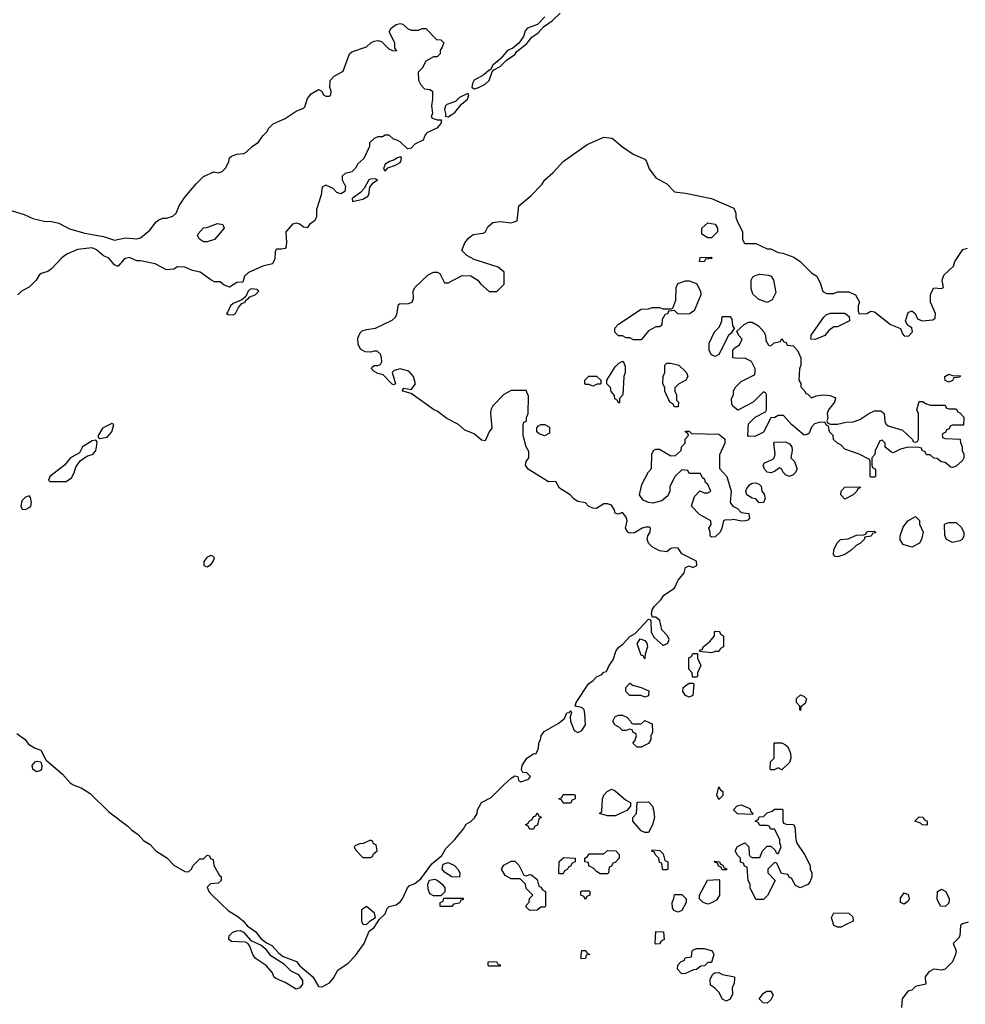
# Model space of a CAD drawing. Header units: inches. Extents: x 2380249 to 2585472, y 382747 to 546448.
# Tile 371 of 626: x 2493759 to 2498859, y 449861 to 455175. Entities that reach past the tile are written whole.
import ezdxf

# ---------------------------------------------------------------- set-up
doc = ezdxf.new("R2010")
doc.units = ezdxf.units.IN
doc.header["$MEASUREMENT"] = 0
doc.layers.add('C4494', color=7, linetype='Continuous')
doc.layers.add('C4495', color=7, linetype='Continuous')

msp = doc.modelspace()

# ---------------------------------------------------------------- linework, layer by layer
at = {"layer": 'C4494', "color": 4, "elevation": 48}
for points in [[(2495277.3, 450000), (2495284.9, 449990), (2495284, 449970), (2495270, 449949.2), (2495250, 449942.7), (2495190, 449979), (2495140.8, 450000)], [(2495345, 450000), (2495370, 449958), (2495390, 449956), (2495430, 449977), (2495448.8, 450000)], [(2497613.6, 450000), (2497612.7, 449972.7), (2497602, 449950), (2497603.6, 449916.4), (2497590, 449888), (2497570, 449878), (2497550, 449888), (2497530, 449926), (2497506, 449950), (2497484, 449964), (2497483.1, 449996.9), (2497484.7, 450000)], [(2498643, 450000), (2498646, 449970), (2498590, 449958), (2498570, 449938), (2498548.9, 449931.1), (2498519, 449890), (2498515.5, 449844.5)]]:
    msp.add_lwpolyline(points, dxfattribs=at)
msp.add_lwpolyline([(2497790, 449868), (2497768.4, 449868.4), (2497748.4, 449888.4), (2497748.4, 449891.6), (2497770, 449922), (2497788.9, 449931.1), (2497810, 449931.3), (2497822, 449910), (2497810, 449886)], close=True, dxfattribs=at)
at = {"layer": 'C4495', "color": 4, "elevation": 48}
for points in [[(2496591, 455190), (2496550.9, 455149.1), (2496498, 455130), (2496485.8, 455114.2), (2496475.9, 455084.1), (2496451.1, 455048.9), (2496418, 455022), (2496390, 455009), (2496354.4, 454965.6), (2496311.3, 454930), (2496296.9, 454903.1), (2496290, 454902), (2496262.5, 454877.5), (2496210, 454848.7), (2496200.7, 454830), (2496198, 454810), (2496210, 454801), (2496230, 454807.7), (2496270, 454826.8), (2496290, 454846), (2496307.3, 454892.7), (2496316.5, 454903.5), (2496350, 454922.8), (2496384.1, 454955.9), (2496430, 454986.8), (2496438, 455002), (2496493.8, 455046.2), (2496520.1, 455079.9), (2496555.3, 455104.7), (2496583.7, 455136.3), (2496631.2, 455168.8), (2496673.2, 455210)], [(2493676.6, 454156.6), (2493783.3, 454123.3), (2493830, 454102.9), (2493890, 454087), (2493930, 454085.6), (2493970, 454077.6), (2494026.9, 454046.9), (2494110, 454022.9), (2494210, 454005.6), (2494270, 453985.1), (2494330, 453997.6), (2494390, 453992), (2494410, 453998), (2494461.1, 454038.9), (2494495.3, 454084.7), (2494510, 454095.3), (2494530, 454104), (2494550, 454104), (2494585.4, 454114.6), (2494602, 454130), (2494618, 454170), (2494650, 454218), (2494711.3, 454290), (2494750, 454328), (2494805.4, 454354.6), (2494830, 454348.7), (2494850, 454355.3), (2494870, 454375.3), (2494886.8, 454410), (2494890.9, 454429.1), (2494900.7, 454439.3), (2494930, 454449), (2494967.1, 454452.9), (2494979.8, 454460.2), (2495012, 454490), (2495046.4, 454513.6), (2495070, 454548), (2495092, 454570), (2495102, 454590), (2495126.4, 454613.6), (2495190, 454642), (2495250, 454682), (2495290, 454698), (2495296, 454704), (2495311.3, 454750), (2495330, 454775.3), (2495370, 454798), (2495388.4, 454788.4), (2495398, 454770), (2495410, 454762), (2495430, 454762), (2495436, 454770), (2495438, 454790), (2495432, 454810), (2495432.7, 454847.3), (2495454, 454870), (2495503.6, 454896.4), (2495538, 454990), (2495550, 455002), (2495630, 455028.7), (2495652, 455050), (2495670, 455059), (2495690, 455062), (2495710, 455058), (2495750, 455018), (2495770, 455008), (2495792.7, 455007.3), (2495782, 455022), (2495782, 455050), (2495752, 455110), (2495762, 455130), (2495790, 455148.7), (2495810, 455155.3), (2495826, 455150), (2495850, 455128), (2495870, 455118), (2495910, 455118), (2495930, 455128), (2495950, 455128), (2496007.3, 455067.3), (2496030, 455066), (2496046, 455050), (2496036.4, 455023.6), (2496026, 455010), (2496026, 454990), (2496010, 454974), (2495990, 454974), (2495948.7, 454951.3), (2495930, 454914), (2495908, 454892), (2495908.9, 454848.9), (2495923.1, 454823.1), (2495942, 454802), (2495970, 454798), (2495986, 454790), (2495986, 454746), (2495979, 454710), (2495985.2, 454670), (2495978, 454650), (2495983.1, 454643.1), (2496010, 454634), (2496034.6, 454634.6), (2496030, 454614), (2496008.7, 454590), (2495955.3, 454564.7), (2495950, 454554), (2495946, 454554), (2495934.5, 454525.5), (2495890, 454502.8), (2495870, 454482), (2495850, 454477.3), (2495810, 454515.5), (2495790, 454526.8), (2495774, 454530), (2495751.6, 454551.6), (2495730, 454552), (2495716.4, 454543.6), (2495690, 454542), (2495670, 454534), (2495646, 454510), (2495646, 454490), (2495614.6, 454425.4), (2495583.1, 454396.9), (2495570, 454374), (2495550, 454354), (2495514.6, 454345.4), (2495498, 454330), (2495498, 454310), (2495515.1, 454275.1), (2495512.1, 454247.9), (2495490, 454234.8), (2495470, 454242.8), (2495450, 454264.7), (2495410, 454282), (2495390, 454272), (2495385.2, 454230), (2495359.3, 454150), (2495359.3, 454110), (2495349, 454090), (2495322, 454070), (2495310, 454052), (2495290, 454056), (2495270, 454071), (2495250, 454076), (2495229.4, 454070.6), (2495194, 454030), (2495198, 453970), (2495194, 453946), (2495190, 453941), (2495170, 453936), (2495143.1, 453936.9), (2495136.4, 453923.6), (2495135.3, 453884.7), (2495122, 453858), (2495070, 453845.3), (2494992.7, 453810), (2494972, 453790), (2494962, 453758), (2494930, 453756), (2494890, 453731), (2494862, 453742), (2494839.6, 453759.6), (2494810, 453761), (2494790, 453770.8), (2494732.5, 453812.5), (2494690, 453822), (2494650, 453839.5), (2494610, 453840.5), (2494590, 453827.7), (2494550, 453825.5), (2494490, 453857.3), (2494410, 453873.4), (2494390, 453873.4), (2494350, 453890.7), (2494330, 453886.8), (2494320.1, 453879.9), (2494290, 453844.7), (2494284.7, 453844.7), (2494270, 453852), (2494238, 453890), (2494210, 453900.5), (2494172.9, 453932.9), (2494150, 453943), (2494070, 453935.5), (2494013.2, 453910), (2493985.2, 453890), (2493930, 453830.8), (2493910, 453816), (2493874.6, 453805.4), (2493863.1, 453796.9), (2493848, 453770), (2493810, 453732), (2493768, 453710), (2493748, 453690)], [(2495448.8, 450000), (2495453.8, 450006.2), (2495474.9, 450045.1), (2495530, 450082.7), (2495570, 450125.2), (2495617.3, 450190), (2495643.5, 450256.5), (2495670, 450275.3), (2495699.6, 450320.4), (2495730, 450349), (2495741.1, 450378.9), (2495750.6, 450389.4), (2495790, 450398), (2495810, 450413.2), (2495824, 450430), (2495850.8, 450490), (2495859.8, 450500.2), (2495890, 450513.2), (2495921.4, 450538.6), (2495981.1, 450618.9), (2496036.1, 450663.9), (2496057.3, 450702.7), (2496105.5, 450750), (2496152.4, 450807.6), (2496167, 450833), (2496192.2, 450847.8), (2496212.3, 450867.7), (2496225.5, 450890), (2496228, 450910), (2496249, 450951), (2496302.4, 450977.6), (2496370, 451046), (2496410, 451082), (2496430, 451094), (2496446, 451090), (2496448.4, 451068.4), (2496462, 451062), (2496503.6, 451076.4), (2496514, 451090), (2496494, 451110), (2496471.6, 451111.6), (2496466, 451126), (2496468.2, 451150), (2496494.8, 451190), (2496530, 451213.2), (2496544.7, 451215.3), (2496556.8, 451243.2), (2496559.1, 451270), (2496568, 451290), (2496570.6, 451310), (2496587.1, 451332.9), (2496663.7, 451376.3), (2496696.3, 451403.7), (2496710, 451433.2), (2496724.7, 451435.3), (2496730, 451446), (2496734.6, 451434.6), (2496728, 451412), (2496728.7, 451390), (2496750, 451338), (2496770, 451328), (2496790, 451338), (2496811, 451370), (2496807.3, 451430), (2496802.8, 451450), (2496790, 451462.8), (2496754, 451470), (2496760.7, 451490), (2496827.3, 451590), (2496852.1, 451607.9), (2496870, 451629.2), (2496898.8, 451641.2), (2496910, 451654), (2496923.6, 451656.4), (2496937.3, 451690), (2496959.9, 451720.1), (2496975.5, 451770), (2496990, 451789.3), (2497013.3, 451806.7), (2497050, 451846), (2497078.4, 451861.6), (2497150, 451939), (2497158, 451938), (2497162, 451930), (2497165.2, 451870), (2497180.2, 451840.2), (2497230, 451798), (2497254, 451810), (2497262, 451830), (2497252, 451850), (2497222.5, 451882.5), (2497212.2, 451932.2), (2497190, 451950.8), (2497171.3, 451951.3), (2497167.1, 451967.1), (2497170.6, 451990), (2497182, 452010), (2497216.7, 452043.3), (2497233.4, 452070), (2497290, 452107.3), (2497310, 452149.4), (2497342.8, 452190), (2497350, 452218), (2497370, 452228), (2497390, 452218), (2497411.1, 452228.9), (2497410, 452252), (2497330, 452292), (2497310, 452322), (2497290, 452324.7), (2497270, 452321), (2497250, 452302.8), (2497210, 452307.7), (2497170, 452330.8), (2497150.8, 452350), (2497142.8, 452370), (2497147.3, 452390), (2497159.1, 452410), (2497161, 452430), (2497155.5, 452435.5), (2497135.9, 452435.9), (2497115.3, 452430), (2497074, 452406), (2497050, 452404.4), (2497038.8, 452410), (2497026.8, 452430), (2497034.6, 452470), (2497030, 452491), (2497010, 452514.8), (2496986, 452506), (2496971.1, 452511.1), (2496967.3, 452530), (2496950, 452554.8), (2496930, 452562), (2496910, 452562), (2496870, 452536.3), (2496850, 452539.1), (2496826.8, 452550), (2496810, 452566.8), (2496770, 452574), (2496750, 452587.3), (2496727.3, 452610), (2496670, 452647.3), (2496650, 452682), (2496610, 452680.7), (2496501, 452750), (2496486, 452770), (2496490.7, 452790), (2496504.9, 452810), (2496504, 452844), (2496491.3, 452870), (2496474, 452930), (2496474, 452990), (2496478, 453002), (2496491.6, 453008.4), (2496492.7, 453027.3), (2496502, 453050), (2496503.6, 453143.6), (2496490, 453174), (2496410, 453174), (2496370, 453152), (2496310, 453091.3), (2496299, 453070), (2496297.2, 453050), (2496305.2, 452970), (2496290, 452951), (2496270, 452902), (2496250, 452906), (2496210, 452940.5), (2496158.9, 452958.9), (2496124.9, 452990), (2496063.4, 453023.4), (2496010, 453063.1), (2495990, 453070.4), (2495870, 453158), (2495824.7, 453170), (2495823.6, 453176.4), (2495830, 453186), (2495870, 453179), (2495894, 453210), (2495882.8, 453250), (2495858, 453278), (2495810, 453291.3), (2495778, 453282), (2495768, 453270), (2495786, 453210), (2495775.3, 453204.7), (2495767.1, 453207.1), (2495718.5, 453258.5), (2495690, 453265.5), (2495670, 453276), (2495656, 453290), (2495659.6, 453300.4), (2495670, 453308.7), (2495691, 453309), (2495705.4, 453314.6), (2495711.3, 453328.7), (2495710.9, 453350.9), (2495704.7, 453370), (2495686, 453386), (2495670, 453386.8), (2495650, 453380.5), (2495621.7, 453381.7), (2495597.7, 453397.7), (2495583.6, 453423.6), (2495583, 453457), (2495595.2, 453484.8), (2495605.1, 453494.9), (2495630, 453503.5), (2495678, 453510), (2495767.5, 453552.5), (2495786, 453570), (2495793.7, 453586.3), (2495802.5, 453637.5), (2495810, 453644), (2495850, 453640.9), (2495876, 453650), (2495882.8, 453670), (2495880.4, 453710), (2495890.4, 453730), (2495962, 453798), (2495990, 453812), (2496010, 453812.7), (2496024.5, 453804.5), (2496050, 453755.3), (2496070, 453755.3), (2496145.2, 453794.8), (2496192.3, 453792.3), (2496229.4, 453769.4), (2496244, 453750), (2496290, 453708.7), (2496332.7, 453707.3), (2496371.6, 453748.4), (2496372, 453812), (2496339.6, 453839.6), (2496210, 453881), (2496170, 453902.8), (2496144, 453930), (2496160.5, 453970), (2496181.8, 453998.2), (2496203.7, 454016.3), (2496258, 454022), (2496270, 454028.7), (2496283.1, 454056.9), (2496310, 454080.9), (2496350, 454086.6), (2496410, 454079.3), (2496442, 454090), (2496451.3, 454170), (2496516.3, 454223.7), (2496574.4, 454285.6), (2496591.3, 454310), (2496636, 454350), (2496690, 454409), (2496819.1, 454500.9), (2496910, 454540.9), (2496954.8, 454534.8), (2497009.4, 454489.4), (2497068, 454450), (2497130, 454422), (2497139, 454410), (2497154, 454370), (2497190, 454322), (2497250, 454288.7), (2497290, 454246), (2497350, 454239), (2497489.3, 454209.3), (2497610, 454158), (2497622, 454130), (2497622, 454110), (2497628.9, 454088.9), (2497658, 454030), (2497658, 453990), (2497667.3, 453967.3), (2497730, 453968), (2497790, 453938), (2497810, 453938), (2497850, 453918), (2497874.6, 453914.6), (2497933.6, 453893.6), (2497968, 453870), (2498030, 453808), (2498058, 453790), (2498078, 453750), (2498090, 453708), (2498110, 453698), (2498150, 453698), (2498170, 453706), (2498230, 453706), (2498266, 453690), (2498288, 453650), (2498282, 453630), (2498282, 453602), (2498287.3, 453587.3), (2498328.7, 453588.7), (2498350, 453602), (2498370, 453598), (2498456, 453530), (2498509.2, 453509.2), (2498520.2, 453480.2), (2498529.2, 453469.2), (2498553.4, 453466.6), (2498573.4, 453490), (2498570, 453512), (2498546.8, 453526.8), (2498537.3, 453550), (2498550, 453595.3), (2498570, 453604), (2498588.7, 453590), (2498600.9, 453560.9), (2498626, 453550), (2498684.7, 453555.3), (2498696, 453564), (2498698.8, 453590), (2498670.8, 453650.8), (2498670.7, 453690), (2498675.9, 453704.1), (2498690, 453728.7), (2498730, 453724), (2498742, 453730), (2498734, 453770), (2498743.4, 453796.6), (2498795.9, 453844.1), (2498802.8, 453870), (2498844.9, 453935.1), (2498870, 453942)], [(2493742.9, 451322.9), (2493789, 451290), (2493805.4, 451265.4), (2493842.7, 451242.7), (2493871.9, 451231.9), (2493900.2, 451180.2), (2493990, 451102.7), (2494030, 451057.2), (2494046.3, 451046.3), (2494090, 451029.3), (2494139.6, 450999.6), (2494240.1, 450900.1), (2494342.7, 450822.7), (2494362, 450802), (2494396.9, 450776.9), (2494425.8, 450745.8), (2494462.9, 450722.9), (2494493.2, 450690), (2494552, 450652), (2494590, 450612.7), (2494650, 450577.2), (2494670, 450575.3), (2494684.7, 450590), (2494691.6, 450608.4), (2494730, 450646), (2494750, 450646), (2494770, 450666), (2494782, 450662), (2494787.3, 450647.3), (2494802, 450642), (2494806, 450610), (2494836.4, 450556.4), (2494846, 450550), (2494846, 450530), (2494830, 450514), (2494788.4, 450511.6), (2494770, 450494), (2494779, 450470), (2494797.2, 450450), (2494885.1, 450365.1), (2494935.8, 450335.8), (2494966, 450310), (2494985.4, 450285.4), (2495032, 450252), (2495057.5, 450217.5), (2495090, 450193.2), (2495118.9, 450178.9), (2495157, 450137), (2495179.5, 450119.5), (2495251.5, 450091.5), (2495270, 450069.2), (2495339, 450010), (2495345, 450000)], [(2495140.8, 450000), (2495140.2, 450000.2), (2495129.1, 450009.1), (2495122, 450030), (2495088.7, 450070), (2495029.4, 450109.4), (2495016, 450130), (2494998.6, 450178.6), (2494990, 450188.7), (2494977.2, 450197.2), (2494900.4, 450200.4), (2494886, 450210), (2494888, 450230), (2494909, 450250), (2494930, 450258), (2494950, 450259.1), (2494966, 450250), (2495004.7, 450204.7), (2495060.5, 450180.5), (2495082, 450162), (2495107.9, 450127.9), (2495181.6, 450081.6), (2495221.2, 450041.2), (2495261.3, 450021.3), (2495277.3, 450000)], [(2498875.1, 450304.9), (2498844.5, 450295.5), (2498833.2, 450286.8), (2498829.2, 450230), (2498822.7, 450217.3), (2498794, 450190), (2498809, 450149), (2498806, 450130), (2498789.4, 450090), (2498750, 450050.8), (2498730, 450044.7), (2498689.4, 450050.6), (2498663.2, 450036.8), (2498642, 450010), (2498643, 450000)], [(2497484.7, 450000), (2497496.4, 450023.6), (2497508.4, 450031.6), (2497530, 450032), (2497550, 450022), (2497614, 450010), (2497613.6, 450000)]]:
    msp.add_lwpolyline(points, dxfattribs=at)
for points in [[(2496176, 454776), (2496130, 454754.5), (2496110, 454732.7), (2496062.5, 454717.5), (2496056, 454710), (2496050.7, 454690), (2496058, 454662), (2496054, 454654), (2496070, 454651.3), (2496090, 454662.8), (2496106.3, 454673.7), (2496141.5, 454718.5), (2496174.2, 454745.8), (2496182, 454770)], [(2495814, 454434), (2495794, 454430), (2495781, 454419), (2495754, 454410), (2495730, 454395.3), (2495721, 454370), (2495730, 454358), (2495744, 454376), (2495786, 454390), (2495810, 454404.7), (2495815.3, 454410), (2495818, 454430)], [(2495676, 454316), (2495650, 454315.1), (2495641, 454310), (2495616.3, 454263.7), (2495597.1, 454242.9), (2495551.3, 454210), (2495554, 454194), (2495610, 454206), (2495637.2, 454222.8), (2495642, 454230), (2495648, 454272), (2495664.7, 454295.3), (2495688, 454310)], [(2494750, 453975.3), (2494728.7, 453990), (2494718, 454010), (2494720.4, 454019.6), (2494750, 454052), (2494767.3, 454052.7), (2494824.7, 454075.3), (2494854, 454070), (2494862, 454050), (2494810, 453988.7), (2494770, 453975.3)], [(2497470, 453998), (2497438, 454018), (2497438, 454050), (2497470, 454078), (2497510, 454072), (2497522, 454050), (2497522, 454030), (2497490, 453998)], [(2497450, 453868.7), (2497426, 453870), (2497428.9, 453891.1), (2497490, 453894), (2497494, 453890), (2497490, 453886), (2497458, 453882)], [(2497330, 453586), (2497308.4, 453588.4), (2497290, 453606), (2497258, 453602), (2497254, 453590), (2497238, 453582), (2497223.6, 453556.4), (2497222, 453530), (2497216.9, 453523.1), (2497210, 453518), (2497190, 453518), (2497150, 453495.3), (2497110, 453448), (2497070, 453448), (2497050, 453458), (2497030, 453458), (2497010, 453468), (2496988.4, 453468.4), (2496968.4, 453488.4), (2496968, 453510), (2496989.1, 453530.9), (2497110, 453612), (2497150, 453614), (2497170, 453622), (2497210, 453622), (2497230, 453614), (2497270, 453614), (2497282, 453618), (2497298, 453662), (2497299, 453730), (2497309.2, 453750.8), (2497350, 453766), (2497370, 453766), (2497410, 453751.3), (2497431.3, 453710), (2497432, 453690), (2497396, 453604), (2497371.6, 453588.4)], [(2497790, 453648.7), (2497744.7, 453664.7), (2497713.6, 453693.6), (2497704.7, 453724.7), (2497704, 453770), (2497713.6, 453786.4), (2497725.6, 453794.4), (2497750, 453801), (2497796.9, 453796.9), (2497811.1, 453791.1), (2497824.7, 453770), (2497836.9, 453703.1), (2497816.9, 453663.1)], [(2495010, 453722.7), (2495000.5, 453719.5), (2494991, 453710), (2494978.8, 453681.2), (2494956.9, 453663.1), (2494910, 453644), (2494896, 453630), (2494882, 453598), (2494874, 453590), (2494883.6, 453583.6), (2494910, 453582.8), (2494922, 453590), (2494938, 453622), (2494957.2, 453642.8), (2494974, 453650), (2494978, 453662), (2494990, 453666), (2495000.7, 453679.3), (2495028.7, 453690), (2495048.7, 453710), (2495038, 453718)], [(2497510, 453358), (2497490, 453366), (2497478, 453390), (2497478, 453430), (2497506, 453490), (2497530, 453514), (2497538, 453530), (2497546, 453550), (2497547.3, 453572.7), (2497590, 453574), (2497599.6, 453559.6), (2497603.6, 453523.6), (2497614, 453506), (2497610, 453506), (2497596.9, 453483.1), (2497582, 453470), (2497530, 453368)], [(2498050, 453448.7), (2498026, 453450), (2498028.4, 453471.6), (2498095.3, 453570), (2498110, 453584.7), (2498131.1, 453591.1), (2498210, 453591.3), (2498232.7, 453572.7), (2498234, 453550), (2498170, 453518), (2498150, 453518), (2498122.8, 453497.2), (2498102, 453470)], [(2497810, 453414), (2497828.4, 453431.6), (2497862, 453438), (2497870, 453454), (2497878, 453438), (2497892.7, 453432.7), (2497898, 453418), (2497930, 453414), (2497954, 453390), (2497971.3, 453350), (2497971.3, 453310), (2497964.7, 453290), (2497962, 453230), (2497971.6, 453211.6), (2497972.7, 453192.7), (2497994, 453170), (2497998, 453158), (2498010, 453154), (2498030, 453134), (2498055.3, 453144.7), (2498090, 453151), (2498130, 453146), (2498155.5, 453135.5), (2498158.8, 453130), (2498154, 453110), (2498122, 453070), (2498114, 453050), (2498116.9, 453023.1), (2498112.7, 453012.7), (2498118, 452998), (2498132, 452992), (2498170, 452991.3), (2498216.4, 453003.6), (2498254.6, 453005.4), (2498290, 453018), (2498338, 453050), (2498370, 453064.7), (2498403.6, 453063.6), (2498422, 453050), (2498424.7, 453004.7), (2498431.6, 452991.6), (2498443.6, 452983.6), (2498519.8, 452959.8), (2498574, 452910), (2498578, 452898), (2498590, 452894), (2498602, 452898), (2498606, 452910), (2498606, 453050), (2498598, 453070), (2498610, 453114), (2498630, 453114), (2498643.6, 453103.6), (2498670, 453094), (2498750, 453094), (2498758, 453078), (2498770, 453074), (2498810, 453074), (2498818, 453058), (2498830, 453054), (2498852, 453030), (2498850, 452986), (2498790, 452986), (2498778, 452982), (2498772.7, 452967.3), (2498758, 452962), (2498752.7, 452947.3), (2498738, 452942), (2498734, 452930), (2498738, 452918), (2498750, 452914), (2498831.6, 452911.6), (2498832.7, 452892.7), (2498842, 452870), (2498842, 452850), (2498852, 452830), (2498852, 452810), (2498843.6, 452796.4), (2498810, 452766), (2498790, 452758), (2498780.4, 452760.4), (2498750, 452786), (2498728.7, 452788.7), (2498707.3, 452807.3), (2498688.4, 452808.4), (2498670, 452826), (2498650, 452826), (2498642, 452842), (2498626, 452850), (2498622, 452862), (2498610, 452866), (2498550, 452868), (2498510, 452858), (2498470, 452838), (2498460.4, 452840.4), (2498427.3, 452867.3), (2498426, 452890), (2498410, 452906), (2498398, 452902), (2498372.7, 452847.3), (2498371.6, 452828.4), (2498354, 452810), (2498354, 452770), (2498358, 452758), (2498374, 452750), (2498374, 452710), (2498370, 452706), (2498350, 452706), (2498346, 452710), (2498346, 452790), (2498342, 452802), (2498286, 452830), (2498210, 452858), (2498190, 452878), (2498168.9, 452888.9), (2498148, 452910), (2498146, 452930), (2498126, 452950), (2498122, 452982), (2498110, 452986), (2498102, 453002), (2498070, 453001.2), (2498045.8, 452994.2), (2498030, 452975.3), (2498016.1, 452943.9), (2498010, 452937.2), (2497990, 452932.7), (2497921.2, 452990), (2497878, 453038), (2497850, 453038), (2497831.6, 453028.4), (2497810, 453026), (2497771.3, 452948.7), (2497727.3, 452927.3), (2497690, 452926), (2497686, 452930), (2497690, 452994), (2497726, 453030), (2497782, 453058), (2497786, 453070), (2497786, 453150), (2497782, 453162), (2497770, 453166), (2497714, 453110), (2497631.6, 453068.4), (2497607.3, 453087.3), (2497600.4, 453100.4), (2497598, 453130), (2497608, 453150), (2497608, 453170), (2497618, 453190), (2497650, 453222), (2497722, 453258), (2497726, 453270), (2497726, 453290), (2497706, 453330), (2497670, 453348), (2497630, 453346), (2497606, 453350), (2497606, 453390), (2497616.4, 453403.6), (2497640.4, 453419.6), (2497655.3, 453450), (2497638, 453470), (2497626, 453494), (2497666, 453530), (2497690, 453542), (2497710, 453542), (2497743.6, 453523.6), (2497772, 453490), (2497782, 453470), (2497783.6, 453443.6), (2497798, 453418)], [(2496990, 453106), (2496982, 453122), (2496968.4, 453128.4), (2496967.3, 453147.3), (2496948.7, 453168.7), (2496946, 453190), (2496926, 453210), (2496926, 453230), (2496970, 453302), (2496990, 453322), (2497010, 453331.3), (2497019.6, 453319.6), (2497023.6, 453303.6), (2497024.7, 453270), (2497018, 453250), (2497012, 453150), (2496994, 453130), (2496994, 453110)], [(2497290, 453086), (2497282, 453102), (2497266, 453110), (2497238, 453170), (2497238, 453190), (2497228, 453210), (2497228.7, 453250), (2497238, 453270), (2497238, 453310), (2497250, 453322), (2497270, 453322), (2497314, 453310), (2497352.7, 453272.7), (2497359.6, 453259.6), (2497362, 453250), (2497352, 453230), (2497311.6, 453208.4), (2497292.7, 453187.3), (2497292, 453170), (2497302, 453150), (2497302, 453122), (2497312, 453110), (2497310, 453086)], [(2496850, 453198), (2496830, 453206), (2496810, 453206), (2496806, 453210), (2496806, 453230), (2496828.4, 453251.6), (2496870, 453251.3), (2496894, 453230), (2496894, 453210), (2496890, 453208), (2496872.7, 453207.3)], [(2498770, 453218), (2498750, 453228), (2498748, 453250), (2498770, 453262), (2498790, 453254), (2498832.7, 453252.7), (2498830, 453246), (2498798, 453242), (2498790, 453228)], [(2494255.3, 452995.3), (2494206, 452970), (2494182, 452930), (2494182, 452922), (2494190, 452914), (2494230, 452922), (2494255.3, 452950), (2494266, 452990)], [(2496590, 452928.7), (2496560.2, 452940.2), (2496548, 452950), (2496548.4, 452971.6), (2496556.4, 452983.6), (2496568.9, 452991.1), (2496591.1, 452991.1), (2496616, 452976), (2496616, 452944)], [(2497650, 452469.3), (2497610, 452477.2), (2497590, 452473.2), (2497564.7, 452475.3), (2497554, 452470), (2497546, 452430), (2497536, 452410), (2497510, 452384), (2497490, 452382), (2497482, 452390), (2497482, 452410), (2497475.3, 452430), (2497488, 452450), (2497486, 452470), (2497424.7, 452504.7), (2497382, 452550), (2497398, 452602), (2497427.3, 452632.7), (2497450, 452622), (2497470, 452622), (2497486, 452630), (2497470, 452666), (2497458, 452678), (2497453.6, 452693.6), (2497442, 452702), (2497430, 452726), (2497370, 452726), (2497362, 452742), (2497330, 452746), (2497292, 452710), (2497265.4, 452654.6), (2497264.7, 452630), (2497254, 452606), (2497222, 452578), (2497174, 452566), (2497150, 452569.3), (2497121.2, 452581.2), (2497101.2, 452610), (2497113.6, 452666.4), (2497150, 452734), (2497167.3, 452752.7), (2497168.7, 452830), (2497178, 452850), (2497190, 452858), (2497210, 452858), (2497270, 452822), (2497296.4, 452823.6), (2497326, 452850), (2497328, 452870), (2497348, 452890), (2497348.4, 452911.6), (2497366, 452930), (2497362, 452942), (2497348, 452950), (2497350, 452954), (2497370, 452954), (2497382, 452942), (2497530, 452938), (2497556.9, 452916.9), (2497562, 452910), (2497562, 452890), (2497532.7, 452827.3), (2497532.7, 452752.7), (2497572, 452710), (2497576.9, 452696.9), (2497596, 452630), (2497591, 452570), (2497604.7, 452550), (2497630, 452536), (2497650, 452516), (2497691, 452510), (2497694.8, 452485.2), (2497685.4, 452474.6), (2497674, 452470)], [(2494170, 452906), (2494150, 452902), (2494098, 452870), (2494082, 452838), (2494032, 452810), (2494001, 452770), (2493922, 452710), (2493914, 452690), (2493922, 452682), (2494010, 452682.8), (2494038, 452702), (2494053.2, 452730), (2494060.9, 452759.1), (2494085.2, 452794.8), (2494121.2, 452818.8), (2494155.3, 452830), (2494168.7, 452850), (2494172.9, 452867.1), (2494176.4, 452896.4)], [(2497910, 452708.7), (2497890, 452718), (2497874.6, 452734.6), (2497868.7, 452748.7), (2497856.4, 452756.4), (2497830, 452737.2), (2497810, 452729.3), (2497790, 452733.2), (2497776, 452750), (2497769.3, 452770), (2497776.5, 452783.5), (2497818.6, 452801.4), (2497828.7, 452810), (2497832.7, 452830), (2497826, 452890), (2497830, 452894), (2497890, 452896), (2497910, 452886), (2497922.8, 452870), (2497924.9, 452850), (2497918, 452810), (2497938, 452790), (2497951.3, 452750), (2497942, 452730), (2497930, 452718)], [(2497746.6, 452566.6), (2497729, 452589), (2497710, 452592.7), (2497681.2, 452610), (2497676, 452630), (2497678.6, 452641.4), (2497694.5, 452665.5), (2497710, 452673.4), (2497730, 452675.5), (2497747.9, 452667.9), (2497757.1, 452657.1), (2497761, 452630), (2497773.4, 452613.4), (2497778, 452598), (2497779.1, 452590), (2497770, 452569.4)], [(2498210, 452588), (2498188, 452610), (2498189.1, 452630.9), (2498210, 452652), (2498290, 452654), (2498294, 452650), (2498278, 452642), (2498274, 452630), (2498254, 452610)], [(2493810, 452606), (2493790, 452598), (2493770, 452578), (2493764.7, 452550), (2493772.7, 452532.7), (2493790, 452532), (2493810, 452542), (2493818, 452550), (2493822, 452570), (2493816.4, 452596.4)], [(2498570, 452328), (2498523.1, 452343.1), (2498508.4, 452368.4), (2498508, 452390), (2498524.7, 452435.3), (2498548.9, 452471.1), (2498590, 452494), (2498611.6, 452471.6), (2498612.7, 452452.7), (2498632, 452410), (2498622, 452370), (2498611.1, 452348.9)], [(2498790, 452354), (2498758, 452370), (2498748.4, 452391.6), (2498746, 452450), (2498750, 452454), (2498770, 452462), (2498810, 452462), (2498836.9, 452436.9), (2498852, 452410), (2498852, 452390), (2498842, 452370), (2498830, 452362)], [(2498170, 452275.3), (2498158, 452278), (2498148.4, 452288.4), (2498150, 452314), (2498168.4, 452351.6), (2498186, 452370), (2498227.3, 452372.7), (2498272.7, 452392.7), (2498310, 452394), (2498322, 452398), (2498326, 452410), (2498332.7, 452412.7), (2498370, 452414), (2498374, 452410), (2498374, 452406), (2498358, 452402), (2498351.6, 452388.4), (2498318, 452382), (2498314, 452370), (2498294, 452350), (2498270, 452338), (2498242, 452310), (2498210, 452288.7)], [(2494790, 452284), (2494767.3, 452272.7), (2494751, 452250), (2494752, 452230), (2494770, 452222.8), (2494790, 452234.8), (2494802.7, 452250), (2494808.7, 452270), (2494800.4, 452280.4)], [(2497490, 451758), (2497426, 451766), (2497430, 451774), (2497442, 451778), (2497446, 451790), (2497480.4, 451819.6), (2497506, 451850), (2497506, 451870), (2497510, 451874), (2497532.7, 451872.7), (2497538, 451858), (2497554, 451850), (2497554, 451790), (2497538, 451782), (2497530, 451766), (2497510, 451766)], [(2497130, 451726), (2497122, 451742), (2497110, 451746), (2497090, 451806), (2497106, 451834), (2497130, 451824.7), (2497141, 451810), (2497144.7, 451790), (2497132, 451750)], [(2497410, 451626), (2497387.3, 451627.3), (2497386, 451650), (2497368, 451670), (2497368.4, 451731.6), (2497382, 451738), (2497390, 451754), (2497414, 451754), (2497414, 451730), (2497432, 451690), (2497414, 451650), (2497414, 451630)], [(2497130, 451518), (2497110, 451528), (2497050, 451528), (2497028.4, 451548.4), (2497028.4, 451571.6), (2497050, 451594), (2497063.6, 451583.6), (2497111.1, 451571.1), (2497152.7, 451552.7), (2497150, 451526)], [(2497370, 451518), (2497350, 451528), (2497335.3, 451550), (2497338, 451570), (2497370, 451594), (2497390, 451594), (2497394, 451590), (2497390, 451528)], [(2497970, 451446), (2497966, 451450), (2497966, 451470), (2497948, 451490), (2497948.4, 451511.6), (2497970, 451531.3), (2497990, 451522), (2498002, 451510), (2497995.3, 451484.7), (2497972.7, 451467.3)], [(2497070, 451374), (2497110, 451374), (2497130, 451392), (2497170, 451374), (2497172, 451330), (2497162, 451310), (2497162, 451290), (2497151.1, 451268.9), (2497110, 451248), (2497088.4, 451248.4), (2497066, 451270), (2497076.4, 451283.6), (2497086, 451310), (2497082, 451322), (2497067.3, 451327.3), (2497062, 451342), (2497050, 451346), (2497030, 451338), (2497010, 451338), (2496994.6, 451354.6), (2496968, 451370), (2496958, 451390), (2496970, 451414), (2496990, 451422), (2497010, 451422), (2497034, 451410), (2497054, 451390), (2497058, 451378)], [(2497870, 451126), (2497850, 451138), (2497827.3, 451127.3), (2497810, 451126), (2497806, 451130), (2497808, 451170), (2497828, 451190), (2497828.4, 451271.6), (2497870, 451272), (2497890, 451262), (2497902, 451250), (2497916.9, 451216.9), (2497918, 451190), (2497910, 451166)], [(2493850, 451115.3), (2493829.2, 451129.2), (2493825.2, 451150), (2493842, 451170), (2493853.7, 451173.7), (2493872, 451170), (2493878.8, 451150), (2493876, 451130), (2493870, 451122)], [(2496930, 450878), (2496886, 450890), (2496898, 450902), (2496902, 450970), (2496908.7, 450990), (2496928, 451010), (2496950, 451022), (2496970, 451014), (2497025.4, 450965.4), (2497054, 450950), (2497054, 450930), (2497032.7, 450907.3), (2496990, 450888), (2496970, 450878)], [(2497530, 450966), (2497518, 450990), (2497530, 451034), (2497538, 451018), (2497552, 451010), (2497551.6, 450988.4)], [(2496690, 450946), (2496682, 450962), (2496666, 450970), (2496682, 450978), (2496690, 450994), (2496750, 450994), (2496754, 450990), (2496754, 450970), (2496738, 450962), (2496730, 450946)], [(2497130, 450788), (2497110, 450798), (2497066, 450850), (2497066, 450870), (2497086, 450890), (2497088.4, 450951.6), (2497150, 450954), (2497171.1, 450931.1), (2497178, 450910), (2497182, 450870), (2497172, 450830), (2497150, 450788)], [(2496510, 450806), (2496502, 450822), (2496486, 450830), (2496502, 450838), (2496506, 450850), (2496522, 450858), (2496530, 450874), (2496542, 450878), (2496550, 450894), (2496558, 450878), (2496574, 450870), (2496558, 450862), (2496551.3, 450828.7), (2496538, 450822), (2496530, 450806)], [(2497710, 450886), (2497630, 450888.7), (2497608, 450910), (2497628.4, 450931.6), (2497650, 450938), (2497696.9, 450916.9), (2497702, 450902), (2497714, 450890)], [(2497968.9, 450488.9), (2497943.1, 450503.1), (2497922, 450542), (2497910, 450546), (2497902, 450562), (2497867.3, 450567.3), (2497842, 450622), (2497830, 450626), (2497794, 450590), (2497794, 450570), (2497834, 450530), (2497791.6, 450448.4), (2497770, 450426), (2497730, 450426), (2497698, 450490), (2497698, 450510), (2497688, 450530), (2497682, 450602), (2497667.3, 450607.3), (2497662, 450622), (2497647.3, 450627.3), (2497646, 450650), (2497630, 450666), (2497618, 450690), (2497630, 450712), (2497670, 450732), (2497691.6, 450711.6), (2497694, 450670), (2497698, 450658), (2497710, 450654), (2497750, 450654), (2497766, 450690), (2497790, 450714), (2497810, 450714), (2497832.7, 450692.7), (2497838, 450678), (2497850, 450674), (2497866, 450710), (2497858, 450730), (2497858, 450750), (2497830, 450806), (2497810, 450806), (2497802, 450822), (2497790, 450826), (2497750, 450826), (2497742, 450842), (2497726, 450850), (2497742, 450858), (2497747.3, 450872.7), (2497770, 450874), (2497790, 450894), (2497816.4, 450903.6), (2497830, 450914), (2497870, 450914), (2497874, 450910), (2497874, 450850), (2497878, 450838), (2497892.7, 450832.7), (2497931.6, 450831.6), (2497939.6, 450819.6), (2497944.7, 450750), (2497951, 450731), (2497992, 450670), (2498022, 450610), (2498022, 450590), (2498031.3, 450570), (2498031.1, 450548.9), (2498019.8, 450520.2), (2498010, 450508)], [(2498650, 450828), (2498626, 450830), (2498618, 450838), (2498586, 450850), (2498610, 450872), (2498631.6, 450871.6), (2498638, 450858), (2498654, 450850), (2498654, 450830)], [(2495650, 450746), (2495611.6, 450728.4), (2495592.7, 450727.3), (2495570, 450718), (2495562, 450710), (2495570, 450694), (2495610, 450654), (2495650, 450654), (2495662, 450658), (2495667.3, 450672.7), (2495686, 450690), (2495682, 450722), (2495667.3, 450727.3), (2495662, 450742)], [(2496890, 450566), (2496870, 450578), (2496854.6, 450594.6), (2496828.9, 450608.9), (2496826, 450626), (2496806, 450630), (2496806, 450650), (2496822, 450658), (2496830, 450674), (2496910, 450674), (2496930, 450692), (2496974, 450690), (2496992, 450670), (2496992, 450650), (2496970, 450626), (2496958, 450622), (2496950, 450606), (2496938, 450602), (2496934, 450570), (2496930, 450566)], [(2497230, 450586), (2497226, 450590), (2497222, 450622), (2497210, 450626), (2497206, 450650), (2497186, 450670), (2497182, 450682), (2497167.3, 450687.3), (2497170, 450694), (2497211.6, 450691.6), (2497230, 450674), (2497238, 450638), (2497254, 450630), (2497254, 450590), (2497250, 450586)], [(2496490, 450554), (2496510, 450562), (2496519.6, 450559.6), (2496550, 450534), (2496558, 450498), (2496570, 450494), (2496578, 450478), (2496594, 450470), (2496594, 450390), (2496590, 450386), (2496570, 450386), (2496550, 450368.7), (2496510, 450368), (2496490, 450386), (2496490, 450394), (2496507.3, 450412.7), (2496508.4, 450431.6), (2496526, 450450), (2496490, 450486), (2496486, 450510), (2496458, 450538), (2496410, 450538), (2496376.4, 450556.4), (2496358, 450590), (2496370, 450612), (2496410, 450634), (2496430, 450634), (2496451.6, 450611.6), (2496478, 450558)], [(2496670, 450566), (2496666, 450570), (2496668.9, 450631.1), (2496692.7, 450652.7), (2496754, 450650), (2496754, 450630), (2496738, 450622), (2496730, 450606), (2496718, 450602), (2496714, 450590), (2496698, 450582), (2496690, 450566)], [(2497570, 450586), (2497547.3, 450587.3), (2497542, 450602), (2497527.3, 450607.3), (2497522, 450622), (2497510, 450626), (2497506, 450634), (2497534, 450630), (2497538, 450618), (2497550, 450614), (2497558, 450598), (2497572.7, 450592.7)], [(2496130, 450548), (2496090, 450549), (2496050, 450574), (2496037.2, 450590), (2496043.2, 450616.8), (2496070, 450626.8), (2496104.7, 450610), (2496122, 450590), (2496132, 450570)], [(2495990, 450446), (2495970, 450458), (2495962, 450482), (2495959.3, 450510), (2495969.3, 450530.7), (2495995.9, 450535.9), (2496010.6, 450530.6), (2496038, 450510), (2496052, 450490), (2496052, 450468), (2496030, 450446)], [(2497470, 450402), (2497446, 450410), (2497426, 450430), (2497426, 450450), (2497468.9, 450531.1), (2497530, 450534), (2497534, 450530), (2497534, 450450), (2497516.9, 450423.1), (2497490, 450408)], [(2496810, 450426), (2496802, 450442), (2496786, 450450), (2496786, 450470), (2496790, 450474), (2496830, 450474), (2496834, 450470), (2496834, 450450), (2496818, 450442)], [(2498750, 450388.7), (2498726, 450390), (2498708, 450428), (2498708.7, 450470), (2498730, 450482), (2498754, 450470), (2498772, 450430), (2498770, 450406)], [(2496030, 450388), (2496026, 450390), (2496026, 450410), (2496042, 450418), (2496046, 450434), (2496150, 450434), (2496150, 450426), (2496138, 450422), (2496130, 450406), (2496098, 450402), (2496090, 450388)], [(2497310, 450358), (2497287.3, 450367.3), (2497280.4, 450380.4), (2497278, 450410), (2497287.3, 450432.7), (2497290, 450454), (2497330, 450454), (2497354, 450430), (2497354, 450410), (2497330, 450368)], [(2498530, 450402), (2498508.7, 450410), (2498510, 450434), (2498530, 450462), (2498550, 450454), (2498556, 450430), (2498550, 450418)], [(2495630, 450388), (2495602, 450370), (2495602, 450310), (2495610, 450294), (2495630, 450292), (2495649, 450311), (2495678, 450330), (2495673.2, 450353.2)], [(2498170, 450278), (2498150, 450286), (2498138, 450330), (2498150, 450354), (2498230, 450352), (2498252.7, 450332.7), (2498254, 450310), (2498210, 450288), (2498190, 450278)], [(2497190, 450186), (2497186, 450190), (2497190, 450254), (2497231.6, 450251.6), (2497234, 450210), (2497218, 450202), (2497210, 450188)], [(2496790, 450106), (2496786, 450110), (2496790, 450152), (2496811.6, 450151.6), (2496818, 450138), (2496834, 450130), (2496814, 450126), (2496810, 450108)], [(2497330, 450026), (2497306, 450050), (2497308.4, 450071.6), (2497327.3, 450092.7), (2497342, 450098), (2497347.3, 450112.7), (2497382, 450118), (2497386, 450150), (2497390, 450154), (2497410, 450162), (2497450, 450162), (2497494, 450150), (2497502, 450130), (2497490, 450086), (2497470, 450086), (2497451.6, 450068.4), (2497432.7, 450067.3), (2497410, 450048), (2497392.7, 450047.3), (2497350, 450028)], [(2496290, 450066), (2496286, 450070), (2496286, 450090), (2496330, 450092), (2496338, 450078), (2496350, 450074), (2496350, 450066)]]:
    msp.add_lwpolyline(points, close=True, dxfattribs=at)

doc.saveas('drawing.dxf')
